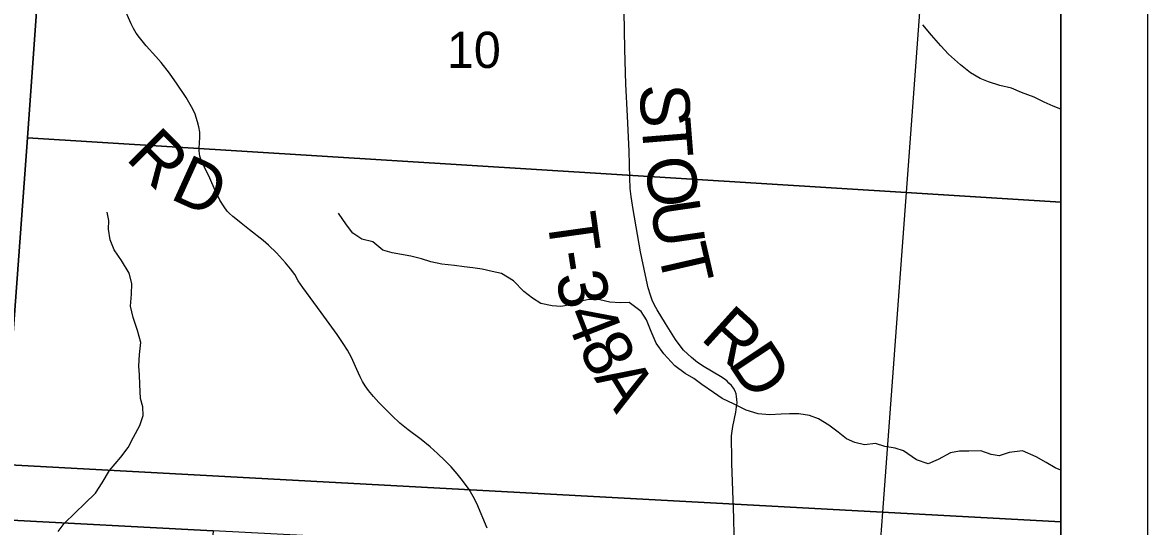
# Model space of a CAD drawing. Extents: x 39.8 to 73.8, y 13 to 35.
# Drawn here: x 47.463 to 48.763, y 30.888 to 31.47 of the extents above; entities that cross this region are included whole.
import ezdxf

# ---------------------------------------------------------------- set-up
doc = ezdxf.new("R2010")
doc.units = 0
for name, color, linetype in [('GM_X_Corporation', 7, 'Continuous'), ('GM_X_Minor_River', 7, 'Continuous'), ('GM_X_Section_Text', 7, 'Continuous'), ('GM_X_Township_Road', 7, 'Continuous'), ('GM_X_Township_Road_Text', 7, 'Continuous'), ('SH_Data', 7, 'Continuous')]:
    doc.layers.add(name, color=color, linetype=linetype)

msp = doc.modelspace()

# ---------------------------------------------------------------- linework, layer by layer
at = {"layer": 'GM_X_Corporation'}
msp.add_lwpolyline([(47.095, 27.8783), (47.5149, 27.8498), (47.5414, 27.8484), (48.663, 27.7809), (48.663, 33.865), (43.6158, 33.865)], dxfattribs=at)
for points in [[(46.4973, 32.0662), (47.514, 31.9975), (47.4987, 31.7536), (47.4692, 31.3373), (47.4415, 30.9593), (47.2622, 30.9716), (46.8571, 31.0001), (46.4309, 31.0306)], [(47.4987, 31.7536), (48.5148, 31.6913), (48.4841, 31.2738), (47.4692, 31.3373)], [(48.663, 31.2629), (48.663, 31.6829), (48.5148, 31.6913), (48.4841, 31.2738)], [(47.4692, 31.3373), (48.4841, 31.2738), (48.4569, 30.9045), (47.4415, 30.9593)], [(48.663, 30.8931), (48.663, 31.2629), (48.4841, 31.2738), (48.4569, 30.9045)], [(47.4415, 30.9593), (48.4569, 30.9045), (48.4524, 30.8427), (48.1497, 30.8585), (47.6837, 30.8829), (47.4356, 30.8958)], [(47.6837, 30.8829), (47.6104, 29.9124), (47.3755, 29.9267), (47.4356, 30.8958)], [(48.663, 30.8318), (48.663, 30.8931), (48.4569, 30.9045), (48.4524, 30.8427)]]:
    msp.add_lwpolyline(points, close=True, dxfattribs=at)
at = {"layer": 'GM_X_Minor_River'}
for p, q in [((48.5135, 31.456), (48.5036, 31.4677)), ((48.5242, 31.4435), (48.5135, 31.456)), ((48.5329, 31.4337), (48.5242, 31.4435)), ((48.547, 31.4216), (48.5329, 31.4337)), ((48.5584, 31.4121), (48.547, 31.4216)), ((48.5698, 31.4057), (48.5584, 31.4121)), ((48.5792, 31.402), (48.5698, 31.4057)), ((48.5925, 31.3978), (48.5792, 31.402)), ((48.6058, 31.3945), (48.5925, 31.3978)), ((48.6175, 31.3896), (48.6058, 31.3945)), ((48.632, 31.3843), (48.6175, 31.3896)), ((48.6437, 31.3783), (48.632, 31.3843)), ((48.654, 31.3738), (48.6437, 31.3783)), ((48.663, 31.3703), (48.654, 31.3738)), ((47.5632, 31.2417), (47.5613, 31.2512)), ((47.8378, 31.2365), (47.8282, 31.2501)), ((47.5625, 31.2315), (47.5632, 31.2417)), ((47.5644, 31.2193), (47.5625, 31.2315)), ((47.845, 31.2267), (47.8378, 31.2365)), ((47.5694, 31.2076), (47.5644, 31.2193)), ((47.8553, 31.2199), (47.845, 31.2267)), ((47.8681, 31.2169), (47.8553, 31.2199)), ((47.5778, 31.1951), (47.5694, 31.2076)), ((47.8795, 31.2074), (47.8681, 31.2169)), ((47.8905, 31.2041), (47.8795, 31.2074)), ((47.5866, 31.1807), (47.5778, 31.1951)), ((47.9012, 31.2022), (47.8905, 31.2041)), ((47.9121, 31.2003), (47.9012, 31.2022)), ((47.9243, 31.1973), (47.9121, 31.2003)), ((47.9349, 31.1936), (47.9243, 31.1973)), ((47.9478, 31.191), (47.9349, 31.1936)), ((47.5896, 31.1686), (47.5866, 31.1807)), ((47.9622, 31.1895), (47.9478, 31.191)), ((47.9735, 31.188), (47.9622, 31.1895)), ((47.9834, 31.1869), (47.9735, 31.188)), ((47.9944, 31.1854), (47.9834, 31.1869)), ((48.0058, 31.1824), (47.9944, 31.1854)), ((48.0167, 31.1802), (48.0058, 31.1824)), ((48.0304, 31.1719), (48.0167, 31.1802)), ((47.5893, 31.1564), (47.5896, 31.1686)), ((48.0426, 31.1594), (48.0304, 31.1719)), ((47.5879, 31.1424), (47.5893, 31.1564)), ((48.0525, 31.1518), (48.0426, 31.1594)), ((47.591, 31.1295), (47.5879, 31.1424)), ((48.062, 31.1454), (48.0525, 31.1518)), ((48.0752, 31.1428), (48.062, 31.1454)), ((48.0851, 31.1421), (48.0752, 31.1428)), ((48.0964, 31.144), (48.0851, 31.1421)), ((48.107, 31.1478), (48.0964, 31.144)), ((48.1176, 31.1501), (48.107, 31.1478)), ((48.1301, 31.1498), (48.1176, 31.1501)), ((48.1418, 31.1472), (48.1301, 31.1498)), ((48.1536, 31.1465), (48.1418, 31.1472)), ((48.1642, 31.1469), (48.1536, 31.1465)), ((48.1782, 31.1363), (48.1642, 31.1469)), ((47.5963, 31.1143), (47.591, 31.1295)), ((48.1843, 31.1265), (48.1782, 31.1363)), ((47.6002, 31.1003), (47.5963, 31.1143)), ((48.1897, 31.1132), (48.1843, 31.1265)), ((48.1954, 31.0996), (48.1897, 31.1132)), ((47.5983, 31.0867), (47.6002, 31.1003)), ((48.2042, 31.0875), (48.1954, 31.0996)), ((47.5976, 31.073), (47.5983, 31.0867)), ((48.2168, 31.0735), (48.2042, 31.0875)), ((47.5984, 31.0631), (47.5976, 31.073)), ((47.5989, 31.0518), (47.5984, 31.0631)), ((48.2289, 31.0648), (48.2168, 31.0735)), ((48.2388, 31.0587), (48.2289, 31.0648)), ((47.5997, 31.0358), (47.5989, 31.0518)), ((48.2483, 31.0519), (48.2388, 31.0587)), ((48.2616, 31.0425), (48.2483, 31.0519)), ((48.2718, 31.0357), (48.2616, 31.0425)), ((47.6024, 31.026), (47.5997, 31.0358)), ((47.6028, 31.0161), (47.6024, 31.026)), ((48.2855, 31.0293), (48.2718, 31.0357)), ((48.2995, 31.0221), (48.2855, 31.0293)), ((47.5987, 31.0047), (47.6028, 31.0161)), ((48.3132, 31.018), (48.2995, 31.0221)), ((48.3264, 31.0169), (48.3132, 31.018)), ((48.3397, 31.0177), (48.3264, 31.0169)), ((48.3495, 31.0181), (48.3397, 31.0177)), ((48.3601, 31.0181), (48.3495, 31.0181)), ((48.3726, 31.0159), (48.3601, 31.0181)), ((48.3829, 31.0121), (48.3726, 31.0159)), ((48.395, 31.005), (48.3829, 31.0121)), ((47.5915, 30.991), (47.5987, 31.0047)), ((48.4057, 30.9967), (48.395, 31.005)), ((47.5852, 30.9789), (47.5915, 30.991)), ((48.4152, 30.9891), (48.4057, 30.9967)), ((48.4247, 30.985), (48.4152, 30.9891)), ((48.436, 30.982), (48.4247, 30.985)), ((47.5769, 30.9679), (47.5852, 30.9789)), ((48.4489, 30.9839), (48.436, 30.982)), ((48.4595, 30.9801), (48.4489, 30.9839)), ((48.4713, 30.9783), (48.4595, 30.9801)), ((48.4811, 30.9753), (48.4713, 30.9783)), ((48.4963, 30.9647), (48.4811, 30.9753)), ((48.5353, 30.9728), (48.5213, 30.9652)), ((48.5459, 30.9747), (48.5353, 30.9728)), ((48.5565, 30.9748), (48.5459, 30.9747)), ((48.5705, 30.9752), (48.5565, 30.9748)), ((48.5822, 30.971), (48.5705, 30.9752)), ((48.6031, 30.9734), (48.5917, 30.9696)), ((48.6186, 30.9753), (48.6031, 30.9734)), ((48.6345, 30.9682), (48.6186, 30.9753)), ((47.5637, 30.9526), (47.5769, 30.9679)), ((48.5096, 30.9602), (48.4963, 30.9647)), ((48.5213, 30.9652), (48.5096, 30.9602)), ((48.5917, 30.9696), (48.5822, 30.971)), ((48.6459, 30.9618), (48.6345, 30.9682)), ((48.6565, 30.9557), (48.6459, 30.9618)), ((47.5554, 30.9382), (47.5637, 30.9526)), ((48.663, 30.9529), (48.6565, 30.9557)), ((47.5475, 30.9264), (47.5554, 30.9382)), ((47.5355, 30.9142), (47.5475, 30.9264)), ((47.5241, 30.9036), (47.5355, 30.9142)), ((47.5113, 30.8914), (47.5241, 30.9036)), ((47.5045, 30.8819), (47.5113, 30.8914))]:
    msp.add_line(p, q, dxfattribs=at)
at = {"layer": 'GM_X_Township_Road'}
for points in [[(47.6523, 31.3837), (47.642, 31.3992), (47.633, 31.4119), (47.6235, 31.4241), (47.6174, 31.4312), (47.6063, 31.4436), (47.5983, 31.4532), (47.5948, 31.4583), (47.5917, 31.4636), (47.5889, 31.4691), (47.58, 31.489), (47.5677, 31.5141), (47.5579, 31.5358)], [(48.2856, 30.8768), (48.285, 30.8976), (48.2829, 30.9606), (48.2826, 30.9697), (48.2822, 30.9869), (48.2824, 30.9926), (48.2839, 31.0033), (48.2874, 31.0199), (48.2883, 31.0261), (48.2888, 31.0308), (48.2886, 31.0347), (48.2883, 31.0381), (48.2876, 31.0411), (48.2867, 31.0442), (48.2847, 31.0475), (48.2822, 31.0507), (48.2795, 31.0535), (48.2772, 31.0556), (48.2749, 31.0576), (48.2697, 31.0611), (48.251, 31.0722), (48.2433, 31.0774), (48.236, 31.0831), (48.2314, 31.0873), (48.2271, 31.0917), (48.2231, 31.0965), (48.2178, 31.1041), (48.2063, 31.1226), (48.1965, 31.1384), (48.1935, 31.1438), (48.1909, 31.1494), (48.1887, 31.1553), (48.1862, 31.1637), (48.1829, 31.1779), (48.1773, 31.2052), (48.1688, 31.2541), (48.1665, 31.2694), (48.1655, 31.2786), (48.1651, 31.2908), (48.1642, 31.3217), (48.1623, 31.3621), (48.1604, 31.3993), (48.1592, 31.4396), (48.1583, 31.4831)], [(47.8778, 31.0283), (47.875, 31.0311), (47.8687, 31.0379), (47.8629, 31.0451), (47.8593, 31.0502), (47.8561, 31.0554), (47.8533, 31.0609), (47.8496, 31.0692), (47.8432, 31.0833), (47.8388, 31.0915), (47.8339, 31.0994), (47.8267, 31.1096), (47.8085, 31.1353), (47.7871, 31.1639), (47.7817, 31.1718), (47.7778, 31.179), (47.7731, 31.1856), (47.7673, 31.1925), (47.7566, 31.2041), (47.7476, 31.2129), (47.7413, 31.2183), (47.7255, 31.2306), (47.7161, 31.2384), (47.7136, 31.2402), (47.7063, 31.246), (47.7019, 31.2501), (47.6999, 31.2524), (47.6962, 31.2573), (47.6913, 31.2652), (47.686, 31.2762), (47.6797, 31.2905), (47.6732, 31.304), (47.67, 31.3101), (47.6683, 31.316), (47.6675, 31.3222), (47.6675, 31.3252), (47.6681, 31.3375), (47.668, 31.3437), (47.6672, 31.3498), (47.6656, 31.3558), (47.6626, 31.3646), (47.6601, 31.3703), (47.6572, 31.3757), (47.6523, 31.3837)], [(48.0001, 30.8857), (47.988, 30.9142), (47.984, 30.9226), (47.9793, 30.9307), (47.9718, 30.9411), (47.9655, 30.9488), (47.9584, 30.9569), (47.9511, 30.9642), (47.9429, 30.9722), (47.9341, 30.98), (47.9237, 30.9882), (47.9089, 30.9994), (47.8994, 31.0074), (47.8903, 31.0158), (47.8778, 31.0283)]]:
    msp.add_lwpolyline(points, dxfattribs=at)
at = {"layer": 'SH_Data'}
for p, q in [((48.763, 33.965), (48.763, 26.965)), ((48.663, 33.865), (48.663, 27.065))]:
    msp.add_line(p, q, dxfattribs=at)

# ---------------------------------------------------------------- texts
at = {"layer": 'GM_X_Section_Text'}
msp.add_text('10', height=0.04186, rotation=0, dxfattribs=at).set_placement((47.9536, 31.4179))
at = {"layer": 'GM_X_Township_Road_Text'}
for s, rotation, p in [('S', 272.2528, (48.1764, 31.3986)), ('R', 314.931, (47.5812, 31.3128)), ('T', 274.5796, (48.1781, 31.3578)), ('D', 335.6099, (47.6322, 31.2673)), ('O', 277.5742, (48.1818, 31.3122)), ('U', 278.3031, (48.1885, 31.2618)), ('T', 277.9974, (48.0688, 31.2467)), ('T', 282.9382, (48.1966, 31.2074)), ('-', 278.7587, (48.0748, 31.2038)), ('3', 281.577, (48.0789, 31.1778)), ('R', 317.9211, (48.2453, 31.1048)), ('4', 291.2875, (48.0889, 31.1334)), ('8', 297.9305, (48.1046, 31.0942)), ('D', 303.6517, (48.2775, 31.0764)), ('A', 301.6797, (48.123, 31.0598))]:
    msp.add_text(s, height=0.0568, rotation=rotation, dxfattribs=at).set_placement(p)

doc.saveas('drawing.dxf')
